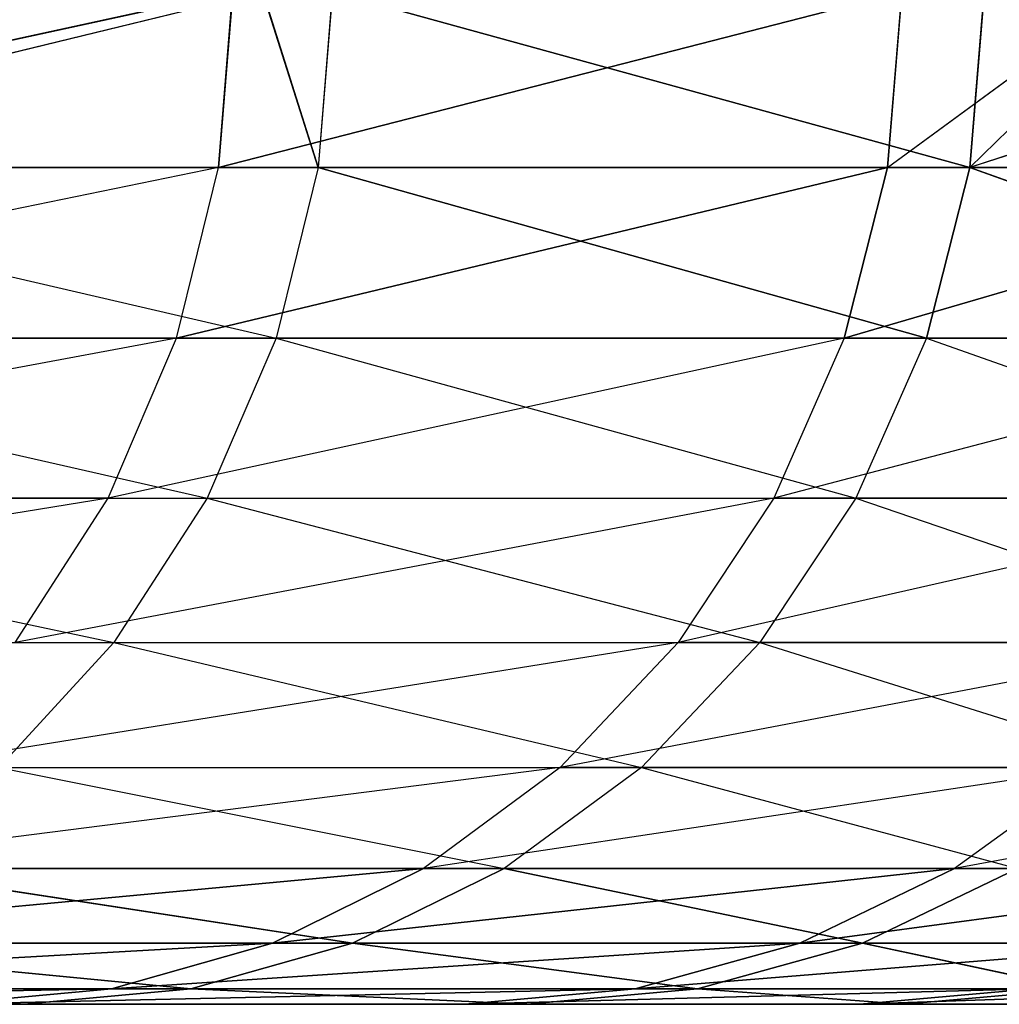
# Model space of a CAD drawing. Extents: x 0 to 8.9, y 0 to 29.9.
# Tile 322 of 656: x 3.7896 to 3.809, y 0 to 0.0194. Entities that reach past the tile are written whole.
import ezdxf

# ---------------------------------------------------------------- set-up
doc = ezdxf.new("R2010")
doc.units = 0
doc.header["$LTSCALE"] = 2.54
doc.layers.get('0').update_dxf_attribs({"color": 13, "linetype": 'CONTINUOUS'})

# ---------------------------------------------------------------- blocks, each defined once
blk = doc.blocks.new('SZCZOTKA_DO_WC_BEZ_POKRYWK')
at = {"color": 0}
for p, q in [((3.793851, 0.02, 0.934599), (3.777913, 0.016527, 0.901749)), ((3.793851, 0.02, 0.934599), (3.777913, 0.016527, 0.901749)), ((3.794442, 0.02, 1.328954), (3.780214, 0.016527, 1.358707)), ((3.793571, 0.016527, 0.934719), (3.807069, 0.02, 0.968644)), ((3.793571, 0.016527, 0.934719), (3.807069, 0.02, 0.968644)), ((3.793571, 0.016527, 0.934719), (3.793851, 0.02, 0.934599)), ((3.793571, 0.016527, 0.934719), (3.793851, 0.02, 0.934599)), ((3.794442, 0.02, 1.328954), (3.79554, 0.016527, 1.325581)), ((3.79582, 0.02, 1.325698), (3.79554, 0.016527, 1.325581)), ((3.79582, 0.02, 1.325698), (3.808407, 0.016527, 1.291424)), ((3.79582, 0.02, 1.325698), (3.808407, 0.016527, 1.291424)), ((3.806782, 0.016527, 0.968744), (3.811512, 0.02, 0.982068)), ((3.806782, 0.016527, 0.968744), (3.807069, 0.02, 0.968644)), ((3.811962, 0.02, 1.281431), (3.808407, 0.016527, 1.291424)), ((3.819041, 0.02, 1.256495), (3.808407, 0.016527, 1.291424)), ((3.808695, 0.02, 1.291521), (3.808407, 0.016527, 1.291424)), ((3.793571, 0.016527, 0.934719), (3.777112, 0.01316, 0.902165)), ((3.793571, 0.016527, 0.934719), (3.777913, 0.016527, 0.901749)), ((3.780214, 0.016527, 1.358707), (3.794707, 0.01316, 1.325232)), ((3.780214, 0.016527, 1.358707), (3.79554, 0.016527, 1.325581)), ((3.792743, 0.01316, 0.935076), (3.793571, 0.016527, 0.934719)), ((3.806782, 0.016527, 0.968744), (3.792743, 0.01316, 0.935076)), ((3.806782, 0.016527, 0.968744), (3.792743, 0.01316, 0.935076)), ((3.793571, 0.016527, 0.934719), (3.806782, 0.016527, 0.968744)), ((3.793571, 0.016527, 0.934719), (3.806782, 0.016527, 0.968744)), ((3.79554, 0.016527, 1.325581), (3.794707, 0.01316, 1.325232)), ((3.79554, 0.016527, 1.325581), (3.808407, 0.016527, 1.291424)), ((3.79554, 0.016527, 1.325581), (3.808407, 0.016527, 1.291424)), ((3.79554, 0.016527, 1.325581), (3.807552, 0.01316, 1.291137)), ((3.79554, 0.016527, 1.325581), (3.807552, 0.01316, 1.291137)), ((3.806782, 0.016527, 0.968744), (3.80593, 0.01316, 0.96904)), ((3.806782, 0.016527, 0.968744), (3.80593, 0.01316, 0.96904)), ((3.817473, 0.016527, 1.003643), (3.80593, 0.01316, 0.96904)), ((3.817473, 0.016527, 1.003643), (3.80593, 0.01316, 0.96904)), ((3.817473, 0.016527, 1.003643), (3.806782, 0.016527, 0.968744)), ((3.817473, 0.016527, 1.003643), (3.806782, 0.016527, 0.968744)), ((3.808407, 0.016527, 1.291424), (3.807552, 0.01316, 1.291137)), ((3.808407, 0.016527, 1.291424), (3.807552, 0.01316, 1.291137)), ((3.808407, 0.016527, 1.291424), (3.818746, 0.016527, 1.256419)), ((3.808407, 0.016527, 1.291424), (3.818746, 0.016527, 1.256419)), ((3.808407, 0.016527, 1.291424), (3.817872, 0.01316, 1.256195)), ((3.808407, 0.016527, 1.291424), (3.817872, 0.01316, 1.256195)), ((3.792743, 0.01316, 0.935076), (3.775805, 0.01, 0.902845)), ((3.792743, 0.01316, 0.935076), (3.777112, 0.01316, 0.902165)), ((3.779409, 0.01316, 1.358299), (3.794707, 0.01316, 1.325232)), ((3.779409, 0.01316, 1.358299), (3.793349, 0.01, 1.324663)), ((3.79139, 0.01, 0.935659), (3.792743, 0.01316, 0.935076)), ((3.80593, 0.01316, 0.96904), (3.79139, 0.01, 0.935659)), ((3.792743, 0.01316, 0.935076), (3.80593, 0.01316, 0.96904)), ((3.794707, 0.01316, 1.325232), (3.793349, 0.01, 1.324663)), ((3.794707, 0.01316, 1.325232), (3.806155, 0.01, 1.290669)), ((3.794707, 0.01316, 1.325232), (3.807552, 0.01316, 1.291137)), ((3.80593, 0.01316, 0.96904), (3.804538, 0.01, 0.969522)), ((3.816602, 0.01316, 1.003876), (3.804538, 0.01, 0.969522)), ((3.816602, 0.01316, 1.003876), (3.80593, 0.01316, 0.96904)), ((3.807552, 0.01316, 1.291137), (3.806155, 0.01, 1.290669)), ((3.807552, 0.01316, 1.291137), (3.816445, 0.01, 1.25583)), ((3.807552, 0.01316, 1.291137), (3.817872, 0.01316, 1.256195)), ((3.79139, 0.01, 0.935659), (3.774032, 0.007144, 0.903768)), ((3.79139, 0.01, 0.935659), (3.775805, 0.01, 0.902845)), ((3.778096, 0.01, 1.357632), (3.793349, 0.01, 1.324663)), ((3.778096, 0.01, 1.357632), (3.791505, 0.007144, 1.32389)), ((3.789553, 0.007144, 0.93645), (3.79139, 0.01, 0.935659)), ((3.804538, 0.01, 0.969522), (3.789553, 0.007144, 0.93645)), ((3.79139, 0.01, 0.935659), (3.804538, 0.01, 0.969522)), ((3.793349, 0.01, 1.324663), (3.791505, 0.007144, 1.32389)), ((3.793349, 0.01, 1.324663), (3.806155, 0.01, 1.290669)), ((3.793349, 0.01, 1.324663), (3.804259, 0.007144, 1.290032)), ((3.804538, 0.01, 0.969522), (3.802648, 0.007144, 0.970178)), ((3.815178, 0.01, 1.004256), (3.802648, 0.007144, 0.970178)), ((3.806155, 0.01, 1.290669), (3.804259, 0.007144, 1.290032)), ((3.815178, 0.01, 1.004256), (3.804538, 0.01, 0.969522)), ((3.806155, 0.01, 1.290669), (3.816445, 0.01, 1.25583)), ((3.806155, 0.01, 1.290669), (3.814508, 0.007144, 1.255334)), ((3.776313, 0.007144, 1.356726), (3.791505, 0.007144, 1.32389)), ((3.802648, 0.007144, 0.970178), (3.787289, 0.004679, 0.937426)), ((3.791505, 0.007144, 1.32389), (3.789231, 0.004679, 1.322937)), ((3.789553, 0.007144, 0.93645), (3.802648, 0.007144, 0.970178)), ((3.791505, 0.007144, 1.32389), (3.804259, 0.007144, 1.290032)), ((3.791505, 0.007144, 1.32389), (3.801922, 0.004679, 1.289248)), ((3.802648, 0.007144, 0.970178), (3.800319, 0.004679, 0.970985)), ((3.813246, 0.007144, 1.004771), (3.800319, 0.004679, 0.970985)), ((3.804259, 0.007144, 1.290032), (3.801922, 0.004679, 1.289248)), ((3.813246, 0.007144, 1.004771), (3.802648, 0.007144, 0.970178)), ((3.804259, 0.007144, 1.290032), (3.814508, 0.007144, 1.255334)), ((3.804259, 0.007144, 1.290032), (3.81212, 0.004679, 1.254722)), ((3.800319, 0.004679, 0.970985), (3.784667, 0.00268, 0.938556)), ((3.787289, 0.004679, 0.937426), (3.800319, 0.004679, 0.970985)), ((3.789231, 0.004679, 1.322937), (3.801922, 0.004679, 1.289248)), ((3.789231, 0.004679, 1.322937), (3.799214, 0.00268, 1.28834)), ((3.800319, 0.004679, 0.970985), (3.797621, 0.00268, 0.971921)), ((3.810864, 0.004679, 1.005406), (3.797621, 0.00268, 0.971921)), ((3.801922, 0.004679, 1.289248), (3.799214, 0.00268, 1.28834)), ((3.810864, 0.004679, 1.005406), (3.800319, 0.004679, 0.970985)), ((3.801922, 0.004679, 1.289248), (3.81212, 0.004679, 1.254722)), ((3.801922, 0.004679, 1.289248), (3.809353, 0.00268, 1.254014)), ((3.810864, 0.004679, 1.005406), (3.808105, 0.00268, 1.006143)), ((3.818869, 0.004679, 1.040506), (3.808105, 0.00268, 1.006143)), ((3.797621, 0.00268, 0.971921), (3.781765, 0.001206, 0.939806)), ((3.797621, 0.00268, 0.971921), (3.781765, 0.001206, 0.939806)), ((3.784667, 0.00268, 0.938556), (3.797621, 0.00268, 0.971921)), ((3.786597, 0.00268, 1.321834), (3.799214, 0.00268, 1.28834)), ((3.786597, 0.00268, 1.321834), (3.796219, 0.001206, 1.287335)), ((3.786597, 0.00268, 1.321834), (3.796219, 0.001206, 1.287335)), ((3.797621, 0.00268, 0.971921), (3.794636, 0.001206, 0.972956)), ((3.797621, 0.00268, 0.971921), (3.794636, 0.001206, 0.972956)), ((3.808105, 0.00268, 1.006143), (3.794636, 0.001206, 0.972956)), ((3.808105, 0.00268, 1.006143), (3.794636, 0.001206, 0.972956)), ((3.799214, 0.00268, 1.28834), (3.796219, 0.001206, 1.287335)), ((3.799214, 0.00268, 1.28834), (3.796219, 0.001206, 1.287335)), ((3.808105, 0.00268, 1.006143), (3.797621, 0.00268, 0.971921)), ((3.799214, 0.00268, 1.28834), (3.809353, 0.00268, 1.254014)), ((3.799214, 0.00268, 1.28834), (3.806292, 0.001206, 1.25323)), ((3.799214, 0.00268, 1.28834), (3.806292, 0.001206, 1.25323)), ((3.808105, 0.00268, 1.006143), (3.805052, 0.001206, 1.006957)), ((3.808105, 0.00268, 1.006143), (3.805052, 0.001206, 1.006957)), ((3.816063, 0.00268, 1.041038), (3.805052, 0.001206, 1.006957)), ((3.816063, 0.00268, 1.041038), (3.805052, 0.001206, 1.006957)), ((3.809353, 0.00268, 1.254014), (3.806292, 0.001206, 1.25323)), ((3.809353, 0.00268, 1.254014), (3.806292, 0.001206, 1.25323)), ((3.816063, 0.00268, 1.041038), (3.808105, 0.00268, 1.006143)), ((3.794636, 0.001206, 0.972956), (3.778673, 0.000304, 0.941139)), ((3.794636, 0.001206, 0.972956), (3.778673, 0.000304, 0.941139)), ((3.781765, 0.001206, 0.939806), (3.794636, 0.001206, 0.972956)), ((3.781765, 0.001206, 0.939806), (3.794636, 0.001206, 0.972956)), ((3.783683, 0.001206, 1.320612), (3.796219, 0.001206, 1.287335)), ((3.783683, 0.001206, 1.320612), (3.796219, 0.001206, 1.287335)), ((3.783683, 0.001206, 1.320612), (3.793026, 0.000304, 1.286263)), ((3.783683, 0.001206, 1.320612), (3.793026, 0.000304, 1.286263)), ((3.794636, 0.001206, 0.972956), (3.791454, 0.000304, 0.974059)), ((3.794636, 0.001206, 0.972956), (3.791454, 0.000304, 0.974059)), ((3.805052, 0.001206, 1.006957), (3.791454, 0.000304, 0.974059)), ((3.805052, 0.001206, 1.006957), (3.791454, 0.000304, 0.974059)), ((3.796219, 0.001206, 1.287335), (3.793026, 0.000304, 1.286263)), ((3.796219, 0.001206, 1.287335), (3.793026, 0.000304, 1.286263)), ((3.805052, 0.001206, 1.006957), (3.794636, 0.001206, 0.972956)), ((3.805052, 0.001206, 1.006957), (3.794636, 0.001206, 0.972956)), ((3.796219, 0.001206, 1.287335), (3.806292, 0.001206, 1.25323)), ((3.796219, 0.001206, 1.287335), (3.806292, 0.001206, 1.25323)), ((3.796219, 0.001206, 1.287335), (3.80303, 0.000304, 1.252395)), ((3.796219, 0.001206, 1.287335), (3.80303, 0.000304, 1.252395)), ((3.805052, 0.001206, 1.006957), (3.801799, 0.000304, 1.007825)), ((3.805052, 0.001206, 1.006957), (3.801799, 0.000304, 1.007825)), ((3.812959, 0.001206, 1.041628), (3.801799, 0.000304, 1.007825)), ((3.812959, 0.001206, 1.041628), (3.801799, 0.000304, 1.007825)), ((3.806292, 0.001206, 1.25323), (3.80303, 0.000304, 1.252395)), ((3.806292, 0.001206, 1.25323), (3.80303, 0.000304, 1.252395)), ((3.812959, 0.001206, 1.041628), (3.805052, 0.001206, 1.006957)), ((3.812959, 0.001206, 1.041628), (3.805052, 0.001206, 1.006957)), ((3.806292, 0.001206, 1.25323), (3.813849, 0.001206, 1.218482)), ((3.806292, 0.001206, 1.25323), (3.813849, 0.001206, 1.218482)), ((3.806292, 0.001206, 1.25323), (3.810535, 0.000304, 1.217887)), ((3.806292, 0.001206, 1.25323), (3.810535, 0.000304, 1.217887)), ((3.791454, 0.000304, 0.974059), (3.775483, 0, 0.942513)), ((3.791454, 0.000304, 0.974059), (3.775483, 0, 0.942513)), ((3.778673, 0.000304, 0.941139), (3.791454, 0.000304, 0.974059)), ((3.778673, 0.000304, 0.941139), (3.791454, 0.000304, 0.974059)), ((3.780577, 0.000304, 1.319311), (3.793026, 0.000304, 1.286263)), ((3.780577, 0.000304, 1.319311), (3.793026, 0.000304, 1.286263)), ((3.780577, 0.000304, 1.319311), (3.789734, 0, 1.285159)), ((3.780577, 0.000304, 1.319311), (3.789734, 0, 1.285159)), ((3.791454, 0.000304, 0.974059), (3.788173, 0, 0.975198)), ((3.791454, 0.000304, 0.974059), (3.788173, 0, 0.975198)), ((3.801799, 0.000304, 1.007825), (3.788173, 0, 0.975198)), ((3.801799, 0.000304, 1.007825), (3.788173, 0, 0.975198)), ((3.793026, 0.000304, 1.286263), (3.789734, 0, 1.285159)), ((3.793026, 0.000304, 1.286263), (3.789734, 0, 1.285159)), ((3.801799, 0.000304, 1.007825), (3.791454, 0.000304, 0.974059)), ((3.801799, 0.000304, 1.007825), (3.791454, 0.000304, 0.974059)), ((3.793026, 0.000304, 1.286263), (3.80303, 0.000304, 1.252395)), ((3.793026, 0.000304, 1.286263), (3.80303, 0.000304, 1.252395)), ((3.793026, 0.000304, 1.286263), (3.799666, 0, 1.251534)), ((3.793026, 0.000304, 1.286263), (3.799666, 0, 1.251534)), ((3.801799, 0.000304, 1.007825), (3.798443, 0, 1.008721)), ((3.801799, 0.000304, 1.007825), (3.798443, 0, 1.008721)), ((3.80965, 0.000304, 1.042256), (3.798443, 0, 1.008721)), ((3.80965, 0.000304, 1.042256), (3.798443, 0, 1.008721)), ((3.80303, 0.000304, 1.252395), (3.799666, 0, 1.251534)), ((3.80303, 0.000304, 1.252395), (3.799666, 0, 1.251534)), ((3.80965, 0.000304, 1.042256), (3.801799, 0.000304, 1.007825)), ((3.80965, 0.000304, 1.042256), (3.801799, 0.000304, 1.007825)), ((3.80303, 0.000304, 1.252395), (3.810535, 0.000304, 1.217887)), ((3.80303, 0.000304, 1.252395), (3.810535, 0.000304, 1.217887)), ((3.80303, 0.000304, 1.252395), (3.807117, 0, 1.217273)), ((3.80303, 0.000304, 1.252395), (3.807117, 0, 1.217273)), ((3.80965, 0.000304, 1.042256), (3.806239, 0, 1.042904)), ((3.80965, 0.000304, 1.042256), (3.806239, 0, 1.042904)), ((3.814968, 0.000304, 1.077168), (3.806239, 0, 1.042904)), ((3.814968, 0.000304, 1.077168), (3.806239, 0, 1.042904)), ((3.810535, 0.000304, 1.217887), (3.807117, 0, 1.217273)), ((3.810535, 0.000304, 1.217887), (3.807117, 0, 1.217273)), ((3.777374, 0, 1.317969), (3.789734, 0, 1.285159)), ((3.798443, 0, 1.008721), (3.777374, 0, 1.317969)), ((3.798443, 0, 1.008721), (3.777374, 0, 1.317969)), ((3.806239, 0, 1.042904), (3.777374, 0, 1.317969)), ((3.806239, 0, 1.042904), (3.777374, 0, 1.317969)), ((3.777374, 0, 1.317969), (3.789734, 0, 1.285159)), ((3.798443, 0, 1.008721), (3.788173, 0, 0.975198)), ((3.798443, 0, 1.008721), (3.788173, 0, 0.975198)), ((3.789734, 0, 1.285159), (3.799666, 0, 1.251534)), ((3.806239, 0, 1.042904), (3.789734, 0, 1.285159)), ((3.806239, 0, 1.042904), (3.789734, 0, 1.285159)), ((3.789734, 0, 1.285159), (3.799666, 0, 1.251534)), ((3.806239, 0, 1.042904), (3.798443, 0, 1.008721)), ((3.806239, 0, 1.042904), (3.798443, 0, 1.008721)), ((3.799666, 0, 1.251534), (3.807117, 0, 1.217273)), ((3.799666, 0, 1.251534), (3.807117, 0, 1.217273)), ((3.799666, 0, 1.251534), (3.806239, 0, 1.042904)), ((3.799666, 0, 1.251534), (3.806239, 0, 1.042904)), ((3.811518, 0, 1.077566), (3.806239, 0, 1.042904)), ((3.806239, 0, 1.042904), (3.807117, 0, 1.217273)), ((3.81443, 0, 1.147581), (3.806239, 0, 1.042904)), ((3.811518, 0, 1.077566), (3.806239, 0, 1.042904)), ((3.81443, 0, 1.147581), (3.806239, 0, 1.042904)), ((3.812047, 0, 1.182561), (3.806239, 0, 1.042904)), ((3.812047, 0, 1.182561), (3.806239, 0, 1.042904)), ((3.806239, 0, 1.042904), (3.807117, 0, 1.217273)), ((3.807117, 0, 1.217273), (3.812047, 0, 1.182561)), ((3.807117, 0, 1.217273), (3.812047, 0, 1.182561))]:
    blk.add_line(p, q, dxfattribs=at)
mesh = blk.add_polyface(dxfattribs=at)
corners = [(3.793851, 0.02, 0.934599), (3.777913, 0.016527, 0.901749), (3.778182, 0.02, 0.901608)]
mesh.append_faces([[corners[k] for k in face] for face in [(0, 1, 2)]], dxfattribs={"color": 0})
mesh = blk.add_polyface(dxfattribs=at)
corners = [(3.793851, 0.02, 0.934599), (3.793571, 0.016527, 0.934719), (3.777913, 0.016527, 0.901749)]
mesh.append_faces([[corners[k] for k in face] for face in [(0, 1, 2)]], dxfattribs={"color": 0})
mesh = blk.add_polyface(dxfattribs=at)
corners = [(3.794442, 0.02, 1.328954), (3.780214, 0.016527, 1.358707), (3.79554, 0.016527, 1.325581)]
mesh.append_faces([[corners[k] for k in face] for face in [(0, 1, 2)]], dxfattribs={"color": 0})
mesh = blk.add_polyface(dxfattribs=at)
corners = [(3.807069, 0.02, 0.968644), (3.806782, 0.016527, 0.968744), (3.793571, 0.016527, 0.934719)]
mesh.append_faces([[corners[k] for k in face] for face in [(0, 1, 2)]], dxfattribs={"color": 0})
mesh = blk.add_polyface(dxfattribs=at)
corners = [(3.807069, 0.02, 0.968644), (3.793571, 0.016527, 0.934719), (3.793851, 0.02, 0.934599)]
mesh.append_faces([[corners[k] for k in face] for face in [(0, 1, 2)]], dxfattribs={"color": 0})
mesh = blk.add_polyface(dxfattribs=at)
corners = [(3.79582, 0.02, 1.325698), (3.79554, 0.016527, 1.325581), (3.808407, 0.016527, 1.291424)]
mesh.append_faces([[corners[k] for k in face] for face in [(0, 1, 2)]], dxfattribs={"color": 0})
mesh = blk.add_polyface(dxfattribs=at)
corners = [(3.79582, 0.02, 1.325698), (3.808407, 0.016527, 1.291424), (3.808695, 0.02, 1.291521)]
mesh.append_faces([[corners[k] for k in face] for face in [(0, 1, 2)]], dxfattribs={"color": 0})
mesh = blk.add_polyface(dxfattribs=at)
corners = [(3.811512, 0.02, 0.982068), (3.817473, 0.016527, 1.003643), (3.806782, 0.016527, 0.968744)]
mesh.append_faces([[corners[k] for k in face] for face in [(0, 1, 2)]], dxfattribs={"color": 0})
mesh = blk.add_polyface(dxfattribs=at)
corners = [(3.819041, 0.02, 1.256495), (3.808407, 0.016527, 1.291424), (3.818746, 0.016527, 1.256419)]
mesh.append_faces([[corners[k] for k in face] for face in [(0, 1, 2)]], dxfattribs={"color": 0})
mesh = blk.add_polyface(dxfattribs=at)
corners = [(3.806782, 0.016527, 0.968744), (3.792743, 0.01316, 0.935076), (3.793571, 0.016527, 0.934719)]
mesh.append_faces([[corners[k] for k in face] for face in [(0, 1, 2)]], dxfattribs={"color": 0})
mesh = blk.add_polyface(dxfattribs=at)
corners = [(3.806782, 0.016527, 0.968744), (3.80593, 0.01316, 0.96904), (3.792743, 0.01316, 0.935076)]
mesh.append_faces([[corners[k] for k in face] for face in [(0, 1, 2)]], dxfattribs={"color": 0})
mesh = blk.add_polyface(dxfattribs=at)
corners = [(3.79554, 0.016527, 1.325581), (3.794707, 0.01316, 1.325232), (3.807552, 0.01316, 1.291137)]
mesh.append_faces([[corners[k] for k in face] for face in [(0, 1, 2)]], dxfattribs={"color": 0})
mesh = blk.add_polyface(dxfattribs=at)
corners = [(3.79554, 0.016527, 1.325581), (3.807552, 0.01316, 1.291137), (3.808407, 0.016527, 1.291424)]
mesh.append_faces([[corners[k] for k in face] for face in [(0, 1, 2)]], dxfattribs={"color": 0})
mesh = blk.add_polyface(dxfattribs=at)
corners = [(3.817473, 0.016527, 1.003643), (3.80593, 0.01316, 0.96904), (3.806782, 0.016527, 0.968744)]
mesh.append_faces([[corners[k] for k in face] for face in [(0, 1, 2)]], dxfattribs={"color": 0})
mesh = blk.add_polyface(dxfattribs=at)
corners = [(3.817473, 0.016527, 1.003643), (3.816602, 0.01316, 1.003876), (3.80593, 0.01316, 0.96904)]
mesh.append_faces([[corners[k] for k in face] for face in [(0, 1, 2)]], dxfattribs={"color": 0})
mesh = blk.add_polyface(dxfattribs=at)
corners = [(3.808407, 0.016527, 1.291424), (3.807552, 0.01316, 1.291137), (3.817872, 0.01316, 1.256195)]
mesh.append_faces([[corners[k] for k in face] for face in [(0, 1, 2)]], dxfattribs={"color": 0})
mesh = blk.add_polyface(dxfattribs=at)
corners = [(3.808407, 0.016527, 1.291424), (3.817872, 0.01316, 1.256195), (3.818746, 0.016527, 1.256419)]
mesh.append_faces([[corners[k] for k in face] for face in [(0, 1, 2)]], dxfattribs={"color": 0})
mesh = blk.add_polyface(dxfattribs=at)
corners = [(3.797621, 0.00268, 0.971921), (3.781765, 0.001206, 0.939806), (3.784667, 0.00268, 0.938556)]
mesh.append_faces([[corners[k] for k in face] for face in [(0, 1, 2)]], dxfattribs={"color": 0})
mesh = blk.add_polyface(dxfattribs=at)
corners = [(3.794636, 0.001206, 0.972956), (3.781765, 0.001206, 0.939806), (3.797621, 0.00268, 0.971921)]
mesh.append_faces([[corners[k] for k in face] for face in [(0, 1, 2)]], dxfattribs={"color": 0})
mesh = blk.add_polyface(dxfattribs=at)
corners = [(3.786597, 0.00268, 1.321834), (3.783683, 0.001206, 1.320612), (3.796219, 0.001206, 1.287335)]
mesh.append_faces([[corners[k] for k in face] for face in [(0, 1, 2)]], dxfattribs={"color": 0})
mesh = blk.add_polyface(dxfattribs=at)
corners = [(3.786597, 0.00268, 1.321834), (3.796219, 0.001206, 1.287335), (3.799214, 0.00268, 1.28834)]
mesh.append_faces([[corners[k] for k in face] for face in [(0, 1, 2)]], dxfattribs={"color": 0})
mesh = blk.add_polyface(dxfattribs=at)
corners = [(3.808105, 0.00268, 1.006143), (3.794636, 0.001206, 0.972956), (3.797621, 0.00268, 0.971921)]
mesh.append_faces([[corners[k] for k in face] for face in [(0, 1, 2)]], dxfattribs={"color": 0})
mesh = blk.add_polyface(dxfattribs=at)
corners = [(3.805052, 0.001206, 1.006957), (3.794636, 0.001206, 0.972956), (3.808105, 0.00268, 1.006143)]
mesh.append_faces([[corners[k] for k in face] for face in [(0, 1, 2)]], dxfattribs={"color": 0})
mesh = blk.add_polyface(dxfattribs=at)
corners = [(3.799214, 0.00268, 1.28834), (3.796219, 0.001206, 1.287335), (3.806292, 0.001206, 1.25323)]
mesh.append_faces([[corners[k] for k in face] for face in [(0, 1, 2)]], dxfattribs={"color": 0})
mesh = blk.add_polyface(dxfattribs=at)
corners = [(3.799214, 0.00268, 1.28834), (3.806292, 0.001206, 1.25323), (3.809353, 0.00268, 1.254014)]
mesh.append_faces([[corners[k] for k in face] for face in [(0, 1, 2)]], dxfattribs={"color": 0})
mesh = blk.add_polyface(dxfattribs=at)
corners = [(3.816063, 0.00268, 1.041038), (3.805052, 0.001206, 1.006957), (3.808105, 0.00268, 1.006143)]
mesh.append_faces([[corners[k] for k in face] for face in [(0, 1, 2)]], dxfattribs={"color": 0})
mesh = blk.add_polyface(dxfattribs=at)
corners = [(3.812959, 0.001206, 1.041628), (3.805052, 0.001206, 1.006957), (3.816063, 0.00268, 1.041038)]
mesh.append_faces([[corners[k] for k in face] for face in [(0, 1, 2)]], dxfattribs={"color": 0})
mesh = blk.add_polyface(dxfattribs=at)
corners = [(3.809353, 0.00268, 1.254014), (3.806292, 0.001206, 1.25323), (3.813849, 0.001206, 1.218482)]
mesh.append_faces([[corners[k] for k in face] for face in [(0, 1, 2)]], dxfattribs={"color": 0})
mesh = blk.add_polyface(dxfattribs=at)
corners = [(3.794636, 0.001206, 0.972956), (3.778673, 0.000304, 0.941139), (3.781765, 0.001206, 0.939806)]
mesh.append_faces([[corners[k] for k in face] for face in [(0, 1, 2)]], dxfattribs={"color": 0})
mesh = blk.add_polyface(dxfattribs=at)
corners = [(3.791454, 0.000304, 0.974059), (3.778673, 0.000304, 0.941139), (3.794636, 0.001206, 0.972956)]
mesh.append_faces([[corners[k] for k in face] for face in [(0, 1, 2)]], dxfattribs={"color": 0})
mesh = blk.add_polyface(dxfattribs=at)
corners = [(3.783683, 0.001206, 1.320612), (3.780577, 0.000304, 1.319311), (3.793026, 0.000304, 1.286263)]
mesh.append_faces([[corners[k] for k in face] for face in [(0, 1, 2)]], dxfattribs={"color": 0})
mesh = blk.add_polyface(dxfattribs=at)
corners = [(3.783683, 0.001206, 1.320612), (3.793026, 0.000304, 1.286263), (3.796219, 0.001206, 1.287335)]
mesh.append_faces([[corners[k] for k in face] for face in [(0, 1, 2)]], dxfattribs={"color": 0})
mesh = blk.add_polyface(dxfattribs=at)
corners = [(3.805052, 0.001206, 1.006957), (3.791454, 0.000304, 0.974059), (3.794636, 0.001206, 0.972956)]
mesh.append_faces([[corners[k] for k in face] for face in [(0, 1, 2)]], dxfattribs={"color": 0})
mesh = blk.add_polyface(dxfattribs=at)
corners = [(3.801799, 0.000304, 1.007825), (3.791454, 0.000304, 0.974059), (3.805052, 0.001206, 1.006957)]
mesh.append_faces([[corners[k] for k in face] for face in [(0, 1, 2)]], dxfattribs={"color": 0})
mesh = blk.add_polyface(dxfattribs=at)
corners = [(3.796219, 0.001206, 1.287335), (3.793026, 0.000304, 1.286263), (3.80303, 0.000304, 1.252395)]
mesh.append_faces([[corners[k] for k in face] for face in [(0, 1, 2)]], dxfattribs={"color": 0})
mesh = blk.add_polyface(dxfattribs=at)
corners = [(3.796219, 0.001206, 1.287335), (3.80303, 0.000304, 1.252395), (3.806292, 0.001206, 1.25323)]
mesh.append_faces([[corners[k] for k in face] for face in [(0, 1, 2)]], dxfattribs={"color": 0})
mesh = blk.add_polyface(dxfattribs=at)
corners = [(3.812959, 0.001206, 1.041628), (3.801799, 0.000304, 1.007825), (3.805052, 0.001206, 1.006957)]
mesh.append_faces([[corners[k] for k in face] for face in [(0, 1, 2)]], dxfattribs={"color": 0})
mesh = blk.add_polyface(dxfattribs=at)
corners = [(3.80965, 0.000304, 1.042256), (3.801799, 0.000304, 1.007825), (3.812959, 0.001206, 1.041628)]
mesh.append_faces([[corners[k] for k in face] for face in [(0, 1, 2)]], dxfattribs={"color": 0})
mesh = blk.add_polyface(dxfattribs=at)
corners = [(3.806292, 0.001206, 1.25323), (3.80303, 0.000304, 1.252395), (3.810535, 0.000304, 1.217887)]
mesh.append_faces([[corners[k] for k in face] for face in [(0, 1, 2)]], dxfattribs={"color": 0})
mesh = blk.add_polyface(dxfattribs=at)
corners = [(3.806292, 0.001206, 1.25323), (3.810535, 0.000304, 1.217887), (3.813849, 0.001206, 1.218482)]
mesh.append_faces([[corners[k] for k in face] for face in [(0, 1, 2)]], dxfattribs={"color": 0})
mesh = blk.add_polyface(dxfattribs=at)
corners = [(3.791454, 0.000304, 0.974059), (3.775483, 0, 0.942513), (3.778673, 0.000304, 0.941139)]
mesh.append_faces([[corners[k] for k in face] for face in [(0, 1, 2)]], dxfattribs={"color": 0})
mesh = blk.add_polyface(dxfattribs=at)
corners = [(3.788173, 0, 0.975198), (3.775483, 0, 0.942513), (3.791454, 0.000304, 0.974059)]
mesh.append_faces([[corners[k] for k in face] for face in [(0, 1, 2)]], dxfattribs={"color": 0})
mesh = blk.add_polyface(dxfattribs=at)
corners = [(3.780577, 0.000304, 1.319311), (3.777374, 0, 1.317969), (3.789734, 0, 1.285159)]
mesh.append_faces([[corners[k] for k in face] for face in [(0, 1, 2)]], dxfattribs={"color": 0})
mesh = blk.add_polyface(dxfattribs=at)
corners = [(3.780577, 0.000304, 1.319311), (3.789734, 0, 1.285159), (3.793026, 0.000304, 1.286263)]
mesh.append_faces([[corners[k] for k in face] for face in [(0, 1, 2)]], dxfattribs={"color": 0})
mesh = blk.add_polyface(dxfattribs=at)
corners = [(3.801799, 0.000304, 1.007825), (3.788173, 0, 0.975198), (3.791454, 0.000304, 0.974059)]
mesh.append_faces([[corners[k] for k in face] for face in [(0, 1, 2)]], dxfattribs={"color": 0})
mesh = blk.add_polyface(dxfattribs=at)
corners = [(3.798443, 0, 1.008721), (3.788173, 0, 0.975198), (3.801799, 0.000304, 1.007825)]
mesh.append_faces([[corners[k] for k in face] for face in [(0, 1, 2)]], dxfattribs={"color": 0})
mesh = blk.add_polyface(dxfattribs=at)
corners = [(3.793026, 0.000304, 1.286263), (3.789734, 0, 1.285159), (3.799666, 0, 1.251534)]
mesh.append_faces([[corners[k] for k in face] for face in [(0, 1, 2)]], dxfattribs={"color": 0})
mesh = blk.add_polyface(dxfattribs=at)
corners = [(3.793026, 0.000304, 1.286263), (3.799666, 0, 1.251534), (3.80303, 0.000304, 1.252395)]
mesh.append_faces([[corners[k] for k in face] for face in [(0, 1, 2)]], dxfattribs={"color": 0})
mesh = blk.add_polyface(dxfattribs=at)
corners = [(3.80965, 0.000304, 1.042256), (3.798443, 0, 1.008721), (3.801799, 0.000304, 1.007825)]
mesh.append_faces([[corners[k] for k in face] for face in [(0, 1, 2)]], dxfattribs={"color": 0})
mesh = blk.add_polyface(dxfattribs=at)
corners = [(3.806239, 0, 1.042904), (3.798443, 0, 1.008721), (3.80965, 0.000304, 1.042256)]
mesh.append_faces([[corners[k] for k in face] for face in [(0, 1, 2)]], dxfattribs={"color": 0})
mesh = blk.add_polyface(dxfattribs=at)
corners = [(3.80303, 0.000304, 1.252395), (3.799666, 0, 1.251534), (3.807117, 0, 1.217273)]
mesh.append_faces([[corners[k] for k in face] for face in [(0, 1, 2)]], dxfattribs={"color": 0})
mesh = blk.add_polyface(dxfattribs=at)
corners = [(3.80303, 0.000304, 1.252395), (3.807117, 0, 1.217273), (3.810535, 0.000304, 1.217887)]
mesh.append_faces([[corners[k] for k in face] for face in [(0, 1, 2)]], dxfattribs={"color": 0})
mesh = blk.add_polyface(dxfattribs=at)
corners = [(3.814968, 0.000304, 1.077168), (3.806239, 0, 1.042904), (3.80965, 0.000304, 1.042256)]
mesh.append_faces([[corners[k] for k in face] for face in [(0, 1, 2)]], dxfattribs={"color": 0})
mesh = blk.add_polyface(dxfattribs=at)
corners = [(3.811518, 0, 1.077566), (3.806239, 0, 1.042904), (3.814968, 0.000304, 1.077168)]
mesh.append_faces([[corners[k] for k in face] for face in [(0, 1, 2)]], dxfattribs={"color": 0})
mesh = blk.add_polyface(dxfattribs=at)
corners = [(3.810535, 0.000304, 1.217887), (3.807117, 0, 1.217273), (3.812047, 0, 1.182561)]
mesh.append_faces([[corners[k] for k in face] for face in [(0, 1, 2)]], dxfattribs={"color": 0})
mesh = blk.add_polyface(dxfattribs=at)
corners = [(3.777374, 0, 1.317969), (3.788173, 0, 0.975198), (3.798443, 0, 1.008721)]
mesh.append_faces([[corners[k] for k in face] for face in [(0, 1, 2)]], dxfattribs={"color": 0})
mesh = blk.add_polyface(dxfattribs=at)
corners = [(3.777374, 0, 1.317969), (3.798443, 0, 1.008721), (3.806239, 0, 1.042904)]
mesh.append_faces([[corners[k] for k in face] for face in [(0, 1, 2)]], dxfattribs={"color": 0})
mesh = blk.add_polyface(dxfattribs=at)
corners = [(3.777374, 0, 1.317969), (3.806239, 0, 1.042904), (3.789734, 0, 1.285159)]
mesh.append_faces([[corners[k] for k in face] for face in [(0, 1, 2)]], dxfattribs={"color": 0})
mesh = blk.add_polyface(dxfattribs=at)
corners = [(3.789734, 0, 1.285159), (3.806239, 0, 1.042904), (3.799666, 0, 1.251534)]
mesh.append_faces([[corners[k] for k in face] for face in [(0, 1, 2)]], dxfattribs={"color": 0})
mesh = blk.add_polyface(dxfattribs=at)
corners = [(3.799666, 0, 1.251534), (3.806239, 0, 1.042904), (3.807117, 0, 1.217273)]
mesh.append_faces([[corners[k] for k in face] for face in [(0, 1, 2)]], dxfattribs={"color": 0})
mesh = blk.add_polyface(dxfattribs=at)
corners = [(3.81443, 0, 1.147581), (3.806239, 0, 1.042904), (3.811518, 0, 1.077566)]
mesh.append_faces([[corners[k] for k in face] for face in [(0, 1, 2)]], dxfattribs={"color": 0})
mesh = blk.add_polyface(dxfattribs=at)
corners = [(3.812047, 0, 1.182561), (3.806239, 0, 1.042904), (3.81443, 0, 1.147581)]
mesh.append_faces([[corners[k] for k in face] for face in [(0, 1, 2)]], dxfattribs={"color": 0})
mesh = blk.add_polyface(dxfattribs=at)
corners = [(3.807117, 0, 1.217273), (3.806239, 0, 1.042904), (3.812047, 0, 1.182561)]
mesh.append_faces([[corners[k] for k in face] for face in [(0, 1, 2)]], dxfattribs={"color": 0})

msp = doc.modelspace()

# ---------------------------------------------------------------- block references
at = {"color": 0}
msp.add_blockref('SZCZOTKA_DO_WC_BEZ_POKRYWK', (0, 0), dxfattribs=at)

doc.saveas('drawing.dxf')
